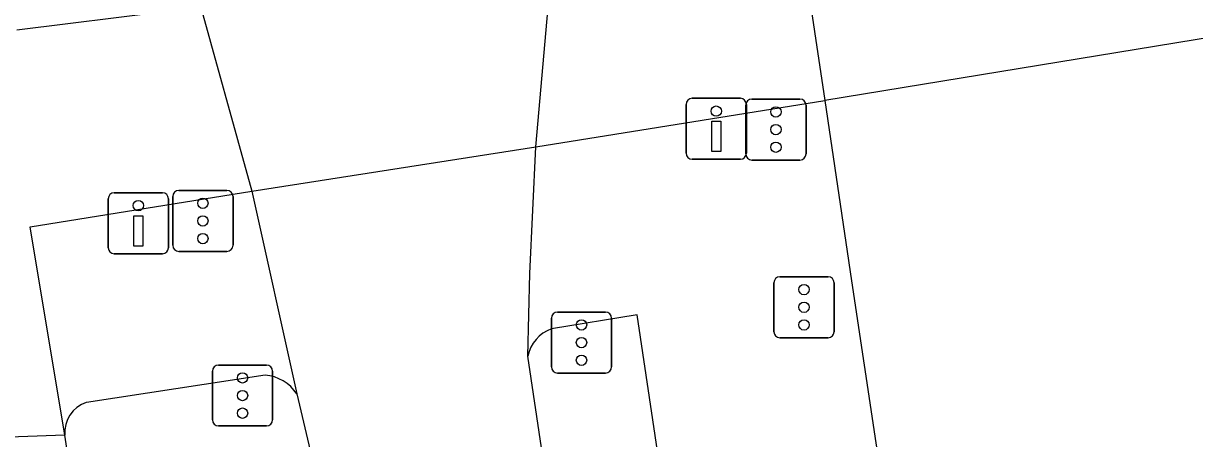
# Model space of a CAD drawing. Extents: x 158474 to 159560, y 388525 to 389605.
# Drawn here: x 159459.05 to 159478.29, y 389072.25 to 389079.07 of the extents above; entities that cross this region are included whole.
import ezdxf

# ---------------------------------------------------------------- set-up
doc = ezdxf.new("R2010")
doc.units = 0
for name, color, linetype in [('IMGEO_Drukknoppaal', 7, 'Continuous'), ('IMGEO_Fietspad_gesloten', 7, 'Continuous'), ('IMGEO_OVBaan_gesloten', 7, 'Continuous'), ('IMGEO_Rijbaan_regionaal_gesloten', 7, 'Continuous'), ('IMGEO_Verkeersregelinstallatiepaal', 7, 'Continuous'), ('IMGEO_Voetpad_open', 7, 'Continuous')]:
    doc.layers.add(name, color=color, linetype=linetype)

msp = doc.modelspace()

# ---------------------------------------------------------------- linework, layer by layer
at = {"layer": 'IMGEO_Drukknoppaal'}
for p, q in [((159469.941, 389076.936), (159469.941, 389077.736)), ((159469.941, 389077.736), (159469.941, 389076.936)), ((159470.041, 389077.836), (159470.831, 389077.836)), ((159470.831, 389077.836), (159470.041, 389077.836)), ((159470.931, 389077.736), (159470.931, 389076.936)), ((159470.931, 389076.936), (159470.931, 389077.736)), ((159470.831, 389076.836), (159470.041, 389076.836)), ((159470.041, 389076.836), (159470.831, 389076.836)), ((159460.444, 389075.384), (159460.444, 389076.184)), ((159460.444, 389076.184), (159460.444, 389075.384)), ((159460.544, 389076.284), (159461.334, 389076.284)), ((159461.334, 389076.284), (159460.544, 389076.284)), ((159461.434, 389076.184), (159461.434, 389075.384)), ((159461.434, 389075.384), (159461.434, 389076.184)), ((159461.334, 389075.284), (159460.544, 389075.284)), ((159460.544, 389075.284), (159461.334, 389075.284))]:
    msp.add_line(p, q, dxfattribs=at)
for points in [[(159470.511, 389077.461), (159470.511, 389076.961), (159470.361, 389076.961), (159470.361, 389077.461), (159470.511, 389077.461)], [(159461.014, 389075.909), (159461.014, 389075.409), (159460.864, 389075.409), (159460.864, 389075.909), (159461.014, 389075.909)]]:
    msp.add_lwpolyline(points, dxfattribs=at)
for centre in [(159470.436, 389077.626), (159460.939, 389076.074)]:
    msp.add_circle(centre, 0.085, dxfattribs=at)
for centre, start, end in [((159470.041, 389077.736), 90, 180), ((159470.041, 389077.736), 90, 180), ((159470.831, 389077.736), 0, 90), ((159470.831, 389077.736), 360, 90), ((159470.041, 389076.936), 180, 270), ((159470.041, 389076.936), 180, 270), ((159470.831, 389076.936), 270, 0), ((159470.831, 389076.936), 270, 0), ((159460.544, 389076.184), 90, 180), ((159460.544, 389076.184), 90, 180), ((159461.334, 389076.184), 0, 90), ((159461.334, 389076.184), 360, 90), ((159460.544, 389075.384), 180, 270), ((159460.544, 389075.384), 180, 270), ((159461.334, 389075.384), 270, 0), ((159461.334, 389075.384), 270, 0)]:
    msp.add_arc(centre, 0.1, start, end, dxfattribs=at)
at = {"layer": 'IMGEO_Fietspad_gesloten'}
for points in [[(159461.413, 389079.259), (159458.94, 389078.956)], [(159467.472, 389077.041), (159472.219, 389077.802)], [(159459.73, 389072.307), (159459.162, 389075.728), (159462.803, 389076.31)], [(159459.73, 389072.307), (159456.53, 389072.19)], [(159460.936, 389064.402), (159459.73, 389072.307)]]:
    msp.add_lwpolyline(points, dxfattribs=at)
at = {"layer": 'IMGEO_OVBaan_gesloten'}
for points in [[(159471.711, 389081.205), (159472.219, 389077.802)], [(159478.938, 389078.898), (159472.219, 389077.802)], [(159472.219, 389077.802), (159472.659, 389074.837), (159473.875, 389066.75), (159476.304, 389050.543), (159477.197, 389044.426)]]:
    msp.add_lwpolyline(points, dxfattribs=at)
at = {"layer": 'IMGEO_Rijbaan_regionaal_gesloten'}
for points in [[(159467.472, 389077.041), (159467.692, 389079.522), (159467.853, 389080.462), (159467.903, 389080.668)], [(159461.794, 389079.851), (159461.887, 389079.609), (159462.803, 389076.31)], [(159462.803, 389076.31), (159467.472, 389077.041)], [(159467.34, 389073.603), (159467.37, 389074.958), (159467.472, 389077.041)], [(159462.803, 389076.31), (159463.544, 389072.982)], [(159477.057, 389010.358), (159473.903, 389030.142), (159472.527, 389039.02), (159471.171, 389047.915), (159467.34, 389073.603)], [(159463.544, 389072.982), (159463.848, 389071.681), (159465.248, 389065.119)]]:
    msp.add_lwpolyline(points, dxfattribs=at)
at = {"layer": 'IMGEO_Verkeersregelinstallatiepaal'}
for p, q in [((159470.921, 389076.923), (159470.921, 389077.723)), ((159470.921, 389077.723), (159470.921, 389076.923)), ((159471.021, 389077.823), (159471.811, 389077.823)), ((159471.811, 389077.823), (159471.021, 389077.823)), ((159471.911, 389077.723), (159471.911, 389076.923)), ((159471.911, 389076.923), (159471.911, 389077.723)), ((159471.811, 389076.823), (159471.021, 389076.823)), ((159471.021, 389076.823), (159471.811, 389076.823)), ((159461.505, 389075.423), (159461.505, 389076.223)), ((159461.505, 389076.223), (159461.505, 389075.423)), ((159461.605, 389076.323), (159462.395, 389076.323)), ((159462.395, 389076.323), (159461.605, 389076.323)), ((159462.495, 389076.223), (159462.495, 389075.423)), ((159462.495, 389075.423), (159462.495, 389076.223)), ((159462.395, 389075.323), (159461.605, 389075.323)), ((159461.605, 389075.323), (159462.395, 389075.323)), ((159471.482, 389074.905), (159472.272, 389074.905)), ((159472.272, 389074.905), (159471.482, 389074.905)), ((159471.382, 389074.005), (159471.382, 389074.805)), ((159471.382, 389074.805), (159471.382, 389074.005)), ((159472.372, 389074.805), (159472.372, 389074.005)), ((159472.372, 389074.005), (159472.372, 389074.805)), ((159467.826, 389074.326), (159468.616, 389074.326)), ((159468.616, 389074.326), (159467.826, 389074.326)), ((159467.726, 389073.426), (159467.726, 389074.226)), ((159467.726, 389074.226), (159467.726, 389073.426)), ((159468.716, 389074.226), (159468.716, 389073.426)), ((159468.716, 389073.426), (159468.716, 389074.226)), ((159472.272, 389073.905), (159471.482, 389073.905)), ((159471.482, 389073.905), (159472.272, 389073.905)), ((159462.156, 389072.557), (159462.156, 389073.357)), ((159462.156, 389073.357), (159462.156, 389072.557)), ((159462.256, 389073.457), (159463.046, 389073.457)), ((159463.046, 389073.457), (159462.256, 389073.457)), ((159463.146, 389073.357), (159463.146, 389072.557)), ((159463.146, 389072.557), (159463.146, 389073.357)), ((159468.616, 389073.326), (159467.826, 389073.326)), ((159467.826, 389073.326), (159468.616, 389073.326)), ((159463.046, 389072.457), (159462.256, 389072.457)), ((159462.256, 389072.457), (159463.046, 389072.457))]:
    msp.add_line(p, q, dxfattribs=at)
for centre in [(159471.416, 389077.613), (159471.416, 389077.323), (159471.416, 389077.033), (159462, 389076.113), (159462, 389075.823), (159462, 389075.533), (159471.877, 389074.695), (159471.877, 389074.405), (159468.221, 389074.116), (159471.877, 389074.115), (159468.221, 389073.826), (159468.221, 389073.536), (159462.651, 389073.247), (159462.651, 389072.957), (159462.651, 389072.667)]:
    msp.add_circle(centre, 0.085, dxfattribs=at)
for centre, start, end in [((159471.021, 389077.723), 90, 180), ((159471.021, 389077.723), 90, 180), ((159471.811, 389077.723), 0, 90), ((159471.811, 389077.723), 360, 90), ((159471.021, 389076.923), 180, 270), ((159471.021, 389076.923), 180, 270), ((159471.811, 389076.923), 270, 0), ((159471.811, 389076.923), 270, 0), ((159461.605, 389076.223), 90, 180), ((159461.605, 389076.223), 90, 180), ((159462.395, 389076.223), 0, 90), ((159462.395, 389076.223), 360, 90), ((159461.605, 389075.423), 180, 270), ((159461.605, 389075.423), 180, 270), ((159462.395, 389075.423), 270, 0), ((159462.395, 389075.423), 270, 0), ((159471.482, 389074.805), 90, 180), ((159471.482, 389074.805), 90, 180), ((159472.272, 389074.805), 0, 90), ((159472.272, 389074.805), 360, 90), ((159467.826, 389074.226), 90, 180), ((159467.826, 389074.226), 90, 180), ((159468.616, 389074.226), 0, 90), ((159468.616, 389074.226), 360, 90), ((159471.482, 389074.005), 180, 270), ((159471.482, 389074.005), 180, 270), ((159472.272, 389074.005), 270, 0), ((159472.272, 389074.005), 270, 0), ((159462.256, 389073.357), 90, 180), ((159462.256, 389073.357), 90, 180), ((159463.046, 389073.357), 0, 90), ((159463.046, 389073.357), 360, 90), ((159467.826, 389073.426), 180, 270), ((159467.826, 389073.426), 180, 270), ((159468.616, 389073.426), 270, 0), ((159468.616, 389073.426), 270, 0), ((159462.256, 389072.557), 180, 270), ((159462.256, 389072.557), 180, 270), ((159463.046, 389072.557), 270, 0), ((159463.046, 389072.557), 270, 0)]:
    msp.add_arc(centre, 0.1, start, end, dxfattribs=at)
at = {"layer": 'IMGEO_Voetpad_open'}
for points in [[(159477.197, 389044.426), (159473.675, 389043.874), (159469.133, 389074.28), (159467.727, 389074.05)], [(159463.021, 389073.292), (159460.085, 389072.843)]]:
    msp.add_lwpolyline(points, dxfattribs=at)
for centre, radius, start, end in [((159467.919, 389073.493), 0.589, 109.0033, 169.2265), ((159462.965, 389072.601), 0.693, 33.3402, 85.3465), ((159460.253, 389072.346), 0.525, 108.7007, 184.2652)]:
    msp.add_arc(centre, radius, start, end, dxfattribs=at)

doc.saveas('drawing.dxf')
